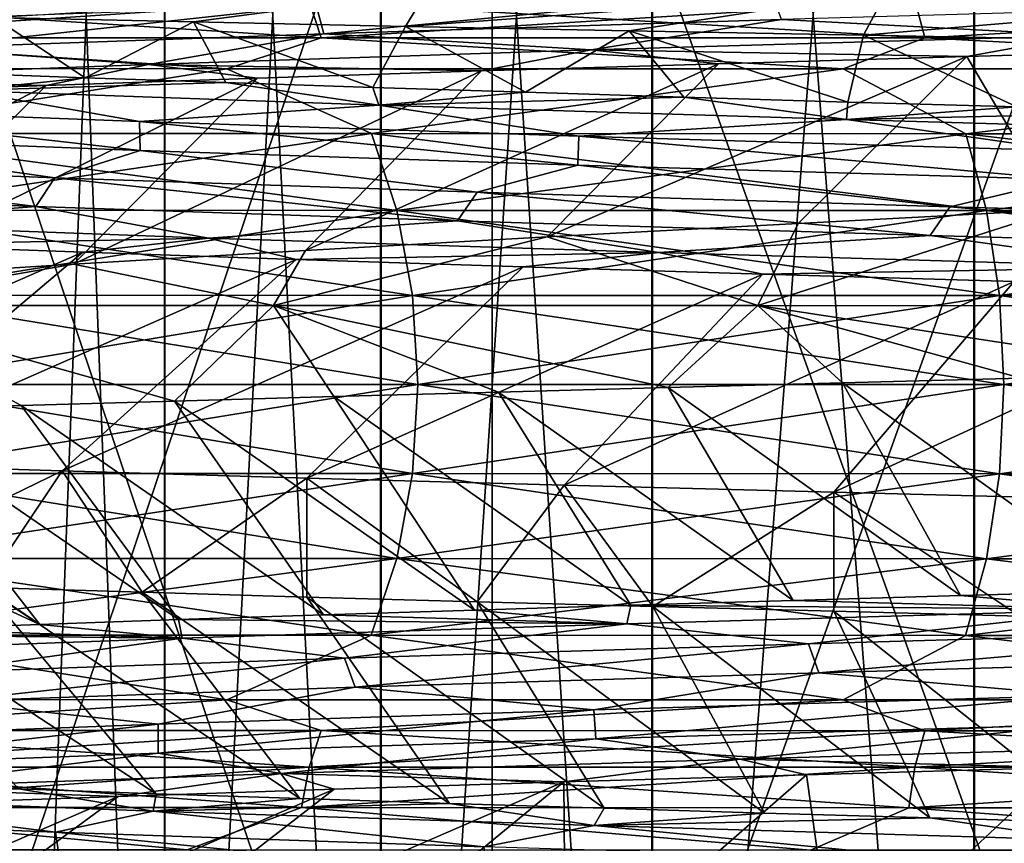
# Model space of a CAD drawing. Header units: metres. Extents: x -205 to 205, y -104 to 104.
# Tile 438 of 656: x -140.15 to -137.64, y 35.18 to 37.27. Entities that reach past the tile are written whole.
import ezdxf

# ---------------------------------------------------------------- set-up
doc = ezdxf.new("R2010")
doc.units = ezdxf.units.M
doc.layers.add('solid_01_2-CONSUMER_EHM_BOX_SW0001', color=7, linetype='CONTINUOUS')

msp = doc.modelspace()

# ---------------------------------------------------------------- linework, layer by layer
at = {"layer": 'solid_01_2-CONSUMER_EHM_BOX_SW0001'}
for points in [[(-200.010849, -74.958488), (-200.010773, 75.041512), (-0.010778, 75.04142)], [(-0.010849, -74.95858), (-200.010849, -74.958488), (-0.010778, 75.04142)], [(-140.177582, 42.547924, 22.04245), (-140.179092, 32.047924, 22.04245), (-139.779846, 32.047863, 20.865789)], [(-139.777283, 42.547863, 28.136774), (-140.178375, 32.047924, 26.96023), (-140.176865, 42.54792, 26.96023)], [(-139.777283, 42.547863, 28.136774), (-139.778793, 32.047863, 28.136774), (-140.178375, 32.047924, 26.96023)], [(-139.778336, 42.547863, 20.865789), (-140.177582, 42.547924, 22.04245), (-139.779846, 32.047863, 20.865789)], [(-139.778336, 42.547863, 20.865789), (-139.779846, 32.047863, 20.865789), (-139.230453, 32.047787, 19.751299)], [(-139.227554, 42.547787, 29.251102), (-139.778793, 32.047863, 28.136774), (-139.777283, 42.547863, 28.136774)], [(-139.227554, 42.547787, 29.251102), (-139.229065, 32.047787, 29.251102), (-139.778793, 32.047863, 28.136774)], [(-139.228943, 42.547787, 19.751299), (-139.778336, 42.547863, 20.865789), (-139.230453, 32.047787, 19.751299)], [(-139.228943, 42.547787, 19.751299), (-139.230453, 32.047787, 19.751299), (-138.540207, 32.047688, 18.71793)], [(-138.537018, 42.547688, 30.284271), (-139.229065, 32.047787, 29.251102), (-139.227554, 42.547787, 29.251102)], [(-138.537018, 42.547688, 30.284271), (-138.538528, 32.047688, 30.284271), (-139.229065, 32.047787, 29.251102)], [(-138.538696, 42.547688, 18.71793), (-139.228943, 42.547787, 19.751299), (-138.540207, 32.047688, 18.71793)], [(-138.538696, 42.547688, 18.71793), (-138.540207, 32.047688, 18.71793), (-137.720963, 32.047569, 17.783466)], [(-137.719452, 42.547569, 17.783466), (-138.538696, 42.547688, 18.71793), (-137.720963, 32.047569, 17.783466)], [(-137.717484, 42.547569, 31.218494), (-138.538528, 32.047688, 30.284271), (-138.537018, 42.547688, 30.284271)], [(-137.717484, 42.547569, 31.218494), (-137.718994, 32.047569, 31.218494), (-138.538528, 32.047688, 30.284271)], [(-137.719452, 42.547569, 17.783466), (-137.720963, 32.047569, 17.783466), (-136.786728, 32.047436, 16.96394)], [(-136.785233, 42.547436, 16.96394), (-137.719452, 42.547569, 17.783466), (-136.786728, 32.047436, 16.96394)], [(-136.78302, 42.547436, 32.03775), (-137.718994, 32.047569, 31.218494), (-137.717484, 42.547569, 31.218494)], [(-136.78302, 42.547436, 32.03775), (-136.784531, 32.047436, 32.03775), (-137.718994, 32.047569, 31.218494)], [(-112.002922, 40.641869, 63.099998), (-150.011154, -40.548634, 63.099998), (-150.011002, -39.448967, 63.099998)], [(-112.002922, 40.641869, 63.099998), (-112.003082, 39.542202, 63.099998), (-150.011154, -40.548634, 63.099998)], [(-112.002922, 40.641869, 63.099998), (-150.011002, -39.448967, 63.099998), (-149.999695, 39.547642, 63.099998)], [(-149.501312, 40.049267, 6), (-149.502487, 31.849266, 6), (-112.502487, 31.843967, 6)], [(-112.501312, 40.043968, 6), (-149.501312, 40.049267, 6), (-112.502487, 31.843967, 6)], [(-150.011154, -40.548634, 63.099998), (-112.003082, 39.542202, 63.099998), (-112.014389, -39.454407, 63.099998)], [(-140.728546, 33.348007, 39.288155), (-138.945969, 33.347755, 40.317314), (-140.727829, 38.632858, 39.288136)], [(-140.728516, 33.348007, 9.711827), (-140.727829, 38.632858, 9.711865), (-138.945267, 38.632603, 8.682702)], [(-138.945938, 33.347755, 8.682674), (-140.728516, 33.348007, 9.711827), (-138.945267, 38.632603, 8.682702)], [(-138.945969, 33.347755, 40.317314), (-138.945267, 38.632603, 40.317299), (-140.727829, 38.632858, 39.288136)], [(-138.945969, 33.347755, 40.317314), (-137.05603, 33.347485, 41.132553), (-138.945267, 38.632603, 40.317299)], [(-138.945938, 33.347755, 8.682674), (-138.945267, 38.632603, 8.682702), (-137.055267, 38.632332, 7.867441)], [(-137.056, 33.347485, 7.867439), (-138.945938, 33.347755, 8.682674), (-137.055267, 38.632332, 7.867441)], [(-137.05603, 33.347485, 41.132553), (-137.055267, 38.632332, 41.132561), (-138.945267, 38.632603, 40.317299)], [(-173.512405, -37.4473, 108.5), (-88.501671, 37.540531, 108.5), (-173.501678, 37.5527, 108.5)], [(-173.512405, -37.4473, 108.5), (-88.512413, -37.459469, 108.5), (-88.501671, 37.540531, 108.5)], [(-140.213379, 37.280308, 16.098385), (-139.111526, 37.347771, 15.119634), (-139.705444, 37.268929, 15.557446)], [(-139.705444, 37.268929, 15.557446), (-139.111526, 37.347771, 15.119634), (-139.166031, 37.257565, 15.047492)], [(-139.373962, 37.238617, 33.190315), (-138.235977, 37.347645, 34.127804), (-139.393539, 37.311295, 33.136868)], [(-139.373962, 37.238617, 33.190315), (-138.209808, 37.275024, 34.178902), (-138.235977, 37.347645, 34.127804)], [(-139.166031, 37.257565, 15.047492), (-139.111526, 37.347771, 15.119634), (-137.942062, 37.347603, 14.225348)], [(-139.166031, 37.257565, 15.047492), (-137.942062, 37.347603, 14.225348), (-138.597153, 37.246239, 14.570435)], [(-138.597153, 37.246239, 14.570435), (-137.942062, 37.347603, 14.225348), (-138.000702, 37.234932, 14.12783)], [(-138.000702, 37.234932, 14.12783), (-137.942062, 37.347603, 14.225348), (-136.675812, 37.34742, 13.474344)], [(-138.000702, 37.234932, 14.12783), (-136.675812, 37.34742, 13.474344), (-137.378616, 37.223621, 13.72114)], [(-139.380295, 37.22863, 11.760997), (-139.411133, 37.321587, 11.714089), (-140.838623, 37.321789, 12.776818)], [(-140.802551, 37.228836, 12.819826), (-139.380295, 37.22863, 11.760997), (-140.838623, 37.321789, 12.776818)], [(-140.802551, 37.228836, 36.180172), (-140.838623, 37.321789, 36.223183), (-139.411133, 37.321587, 37.285912)], [(-139.380295, 37.22863, 37.239002), (-140.802551, 37.228836, 36.180172), (-139.411133, 37.321587, 37.285912)], [(-137.844727, 37.228413, 10.87444), (-137.869919, 37.321365, 10.824269), (-139.411133, 37.321587, 11.714089)], [(-139.380295, 37.22863, 11.760997), (-137.844727, 37.228413, 10.87444), (-139.411133, 37.321587, 11.714089)], [(-139.380295, 37.22863, 37.239002), (-139.411133, 37.321587, 37.285912), (-137.869919, 37.321365, 38.175732)], [(-137.844727, 37.228413, 38.125561), (-139.380295, 37.22863, 37.239002), (-137.869919, 37.321365, 38.175732)], [(-136.216629, 37.22818, 10.172146), (-136.235825, 37.321129, 10.119389), (-137.869919, 37.321365, 10.824269)], [(-137.844727, 37.228413, 10.87444), (-136.216629, 37.22818, 10.172146), (-137.869919, 37.321365, 10.824269)], [(-137.844727, 37.228413, 38.125561), (-137.869919, 37.321365, 38.175732), (-136.235825, 37.321129, 38.880611)], [(-136.216629, 37.22818, 38.827854), (-137.844727, 37.228413, 38.125561), (-136.235825, 37.321129, 38.880611)], [(-140.40448, 37.202194, 32.062664), (-139.393539, 37.311295, 33.136868), (-140.416885, 37.274879, 32.007584)], [(-140.40448, 37.202194, 32.062664), (-139.373962, 37.238617, 33.190315), (-139.393539, 37.311295, 33.136868)], [(-137.442108, 37.234287, 34.759319), (-136.929153, 37.311413, 35.011021), (-138.209808, 37.275024, 34.178902)], [(-140.213379, 37.280308, 16.098385), (-139.980927, 37.127174, 16.279142), (-140.323029, 37.139534, 16.669058)], [(-140.213379, 37.280308, 16.098385), (-139.705444, 37.268929, 15.557446), (-139.980927, 37.127174, 16.279142)], [(-138.693497, 37.197674, 33.858143), (-138.209808, 37.275024, 34.178902), (-139.373962, 37.238617, 33.190315)], [(-138.693497, 37.197674, 33.858143), (-137.442108, 37.234287, 34.759319), (-138.209808, 37.275024, 34.178902)], [(-139.705444, 37.268929, 15.557446), (-139.622772, 37.114811, 15.904192), (-139.980927, 37.127174, 16.279142)], [(-139.705444, 37.268929, 15.557446), (-139.249176, 37.102444, 15.544856), (-139.622772, 37.114811, 15.904192)], [(-139.705444, 37.268929, 15.557446), (-139.166031, 37.257565, 15.047492), (-139.249176, 37.102444, 15.544856)], [(-139.166031, 37.257565, 15.047492), (-138.860657, 37.090073, 15.201715), (-139.249176, 37.102444, 15.544856)], [(-139.166031, 37.257565, 15.047492), (-138.597153, 37.246239, 14.570435), (-138.860657, 37.090073, 15.201715)], [(-138.597153, 37.246239, 14.570435), (-138.457733, 37.077702, 14.875375), (-138.860657, 37.090073, 15.201715)], [(-138.597153, 37.246239, 14.570435), (-138.040909, 37.065323, 14.566452), (-138.457733, 37.077702, 14.875375)], [(-138.597153, 37.246239, 14.570435), (-138.000702, 37.234932, 14.12783), (-138.040909, 37.065323, 14.566452)], [(-140.802551, 37.228836, 36.180172), (-139.620743, 37.150101, 36.98679), (-141.063004, 37.150307, 35.856838)], [(-140.802551, 37.228836, 12.819826), (-141.063004, 37.150307, 13.14316), (-139.620743, 37.150101, 12.013211)], [(-139.380295, 37.22863, 37.239002), (-139.620743, 37.150101, 36.98679), (-140.802551, 37.228836, 36.180172)], [(-140.802551, 37.228836, 12.819826), (-139.620743, 37.150101, 12.013211), (-139.380295, 37.22863, 11.760997)], [(-139.81955, 37.161045, 32.804157), (-139.373962, 37.238617, 33.190315), (-140.40448, 37.202194, 32.062664)], [(-139.81955, 37.161045, 32.804157), (-138.693497, 37.197674, 33.858143), (-139.373962, 37.238617, 33.190315)], [(-139.380295, 37.22863, 37.239002), (-138.05278, 37.149876, 37.934654), (-139.620743, 37.150101, 36.98679)], [(-139.380295, 37.22863, 11.760997), (-139.620743, 37.150101, 12.013211), (-138.05278, 37.149876, 11.065347)], [(-137.844727, 37.228413, 38.125561), (-138.05278, 37.149876, 37.934654), (-139.380295, 37.22863, 37.239002)], [(-139.380295, 37.22863, 11.760997), (-138.05278, 37.149876, 11.065347), (-137.844727, 37.228413, 10.87444)], [(-137.738007, 37.181198, 34.641495), (-137.442108, 37.234287, 34.759319), (-138.693497, 37.197674, 33.858143)], [(-137.844727, 37.228413, 38.125561), (-136.382004, 37.149635, 38.686611), (-138.05278, 37.149876, 37.934654)], [(-137.844727, 37.228413, 10.87444), (-138.05278, 37.149876, 11.065347), (-136.382004, 37.149635, 10.313391)], [(-138.000702, 37.234932, 14.12783), (-137.610764, 37.05294, 14.275458), (-138.040909, 37.065323, 14.566452)], [(-138.000702, 37.234932, 14.12783), (-137.378616, 37.223621, 13.72114), (-137.610764, 37.05294, 14.275458)], [(-136.216629, 37.22818, 38.827854), (-136.382004, 37.149635, 38.686611), (-137.844727, 37.228413, 38.125561)], [(-137.844727, 37.228413, 10.87444), (-136.382004, 37.149635, 10.313391), (-136.216629, 37.22818, 10.172146)], [(-137.738007, 37.181198, 34.641495), (-137.077362, 37.199589, 35.049725), (-137.442108, 37.234287, 34.759319)], [(-140.803604, 37.124393, 31.616238), (-139.81955, 37.161045, 32.804157), (-140.40448, 37.202194, 32.062664)], [(-138.972473, 37.144375, 33.70322), (-138.693497, 37.197674, 33.858143), (-139.81955, 37.161045, 32.804157)], [(-138.972473, 37.144375, 33.70322), (-138.370316, 37.162785, 34.192348), (-138.693497, 37.197674, 33.858143)], [(-138.370316, 37.162785, 34.192348), (-137.738007, 37.181198, 34.641495), (-138.693497, 37.197674, 33.858143)], [(-137.508026, 36.791012, 35.704514), (-137.077362, 37.199589, 35.049725), (-137.738007, 37.181198, 34.641495)], [(-138.805618, 36.722275, 34.928959), (-137.738007, 37.181198, 34.641495), (-138.370316, 37.162785, 34.192348)], [(-138.805618, 36.722275, 34.928959), (-138.167542, 36.756603, 35.336025), (-137.738007, 37.181198, 34.641495)], [(-138.167542, 36.756603, 35.336025), (-137.508026, 36.791012, 35.704514), (-137.738007, 37.181198, 34.641495)], [(-139.620743, 37.150101, 12.013211), (-141.063004, 37.150307, 13.14316), (-140.653519, 36.985256, 12.997464)], [(-141.063004, 37.150307, 35.856838), (-139.620743, 37.150101, 36.98679), (-140.653519, 36.985256, 36.002537)], [(-140.080032, 37.1077, 32.611115), (-139.81955, 37.161045, 32.804157), (-140.803604, 37.124393, 31.616238)], [(-139.620743, 37.150101, 12.013211), (-140.653519, 36.985256, 12.997464), (-139.252899, 36.985058, 11.954738)], [(-139.620743, 37.150101, 36.98679), (-139.252899, 36.985058, 37.045261), (-140.653519, 36.985256, 36.002537)], [(-140.080032, 37.1077, 32.611115), (-139.542999, 37.126003, 33.175571), (-139.81955, 37.161045, 32.804157)], [(-140.010406, 36.653, 34.003792), (-138.972473, 37.144375, 33.70322), (-139.542999, 37.126003, 33.175571)], [(-140.010406, 36.653, 34.003792), (-139.420609, 36.687756, 34.484455), (-138.972473, 37.144375, 33.70322)], [(-139.542999, 37.126003, 33.175571), (-138.972473, 37.144375, 33.70322), (-139.81955, 37.161045, 32.804157)], [(-138.05278, 37.149876, 11.065347), (-139.620743, 37.150101, 12.013211), (-139.252899, 36.985058, 11.954738)], [(-139.620743, 37.150101, 36.98679), (-138.05278, 37.149876, 37.934654), (-139.252899, 36.985058, 37.045261)], [(-139.420609, 36.687756, 34.484455), (-138.370316, 37.162785, 34.192348), (-138.972473, 37.144375, 33.70322)], [(-139.420609, 36.687756, 34.484455), (-138.805618, 36.722275, 34.928959), (-138.370316, 37.162785, 34.192348)], [(-138.05278, 37.149876, 11.065347), (-139.252899, 36.985058, 11.954738), (-137.740692, 36.98484, 11.081665)], [(-138.05278, 37.149876, 37.934654), (-137.740692, 36.98484, 37.918335), (-139.252899, 36.985058, 37.045261)], [(-136.382004, 37.149635, 10.313391), (-138.05278, 37.149876, 11.065347), (-137.740692, 36.98484, 11.081665)], [(-138.05278, 37.149876, 37.934654), (-136.382004, 37.149635, 38.686611), (-137.740692, 36.98484, 37.918335)], [(-136.382004, 37.149635, 10.313391), (-137.740692, 36.98484, 11.081665), (-136.13736, 36.984612, 10.390051)], [(-136.382004, 37.149635, 38.686611), (-136.13736, 36.984612, 38.609947), (-137.740692, 36.98484, 37.918335)], [(-140.580719, 37.089428, 32.012833), (-140.080032, 37.1077, 32.611115), (-140.803604, 37.124393, 31.616238)], [(-140.572601, 36.618145, 33.488491), (-139.542999, 37.126003, 33.175571), (-140.080032, 37.1077, 32.611115)], [(-140.572601, 36.618145, 33.488491), (-140.010406, 36.653, 34.003792), (-139.542999, 37.126003, 33.175571)], [(-140.323029, 37.139534, 16.669058), (-139.980927, 37.127174, 16.279142), (-140.291733, 37.094257, 16.728096)], [(-139.980927, 37.127174, 16.279142), (-139.622772, 37.114811, 15.904192), (-140.291733, 37.094257, 16.728096)], [(-141.105179, 36.583191, 32.940155), (-140.080032, 37.1077, 32.611115), (-140.580719, 37.089428, 32.012833)], [(-141.105179, 36.583191, 32.940155), (-140.572601, 36.618145, 33.488491), (-140.080032, 37.1077, 32.611115)], [(-139.842499, 37.015537, 16.287022), (-140.816193, 37.052547, 17.480146), (-140.291733, 37.094257, 16.728096)], [(-139.622772, 37.114811, 15.904192), (-139.234406, 37.057472, 15.614347), (-140.291733, 37.094257, 16.728096)], [(-139.842499, 37.015537, 16.287022), (-140.291733, 37.094257, 16.728096), (-139.234406, 37.057472, 15.614347)], [(-139.622772, 37.114811, 15.904192), (-139.249176, 37.102444, 15.544856), (-139.234406, 37.057472, 15.614347)], [(-139.249176, 37.102444, 15.544856), (-138.860657, 37.090073, 15.201715), (-139.234406, 37.057472, 15.614347)], [(-138.860657, 37.090073, 15.201715), (-138.457733, 37.077702, 14.875375), (-139.234406, 37.057472, 15.614347)], [(-138.457733, 37.077702, 14.875375), (-138.044144, 37.020668, 14.644415), (-139.234406, 37.057472, 15.614347)], [(-138.457733, 37.077702, 14.875375), (-138.040909, 37.065323, 14.566452), (-138.044144, 37.020668, 14.644415)], [(-139.841049, 36.942192, 16.321732), (-140.816193, 37.052547, 17.480146), (-139.842499, 37.015537, 16.287022)], [(-139.841049, 36.942192, 16.321732), (-140.810516, 36.97921, 17.514595), (-140.816193, 37.052547, 17.480146)], [(-138.725388, 36.978504, 15.227486), (-139.842499, 37.015537, 16.287022), (-139.234406, 37.057472, 15.614347)], [(-138.725388, 36.978504, 15.227486), (-139.234406, 37.057472, 15.614347), (-138.044144, 37.020668, 14.644415)], [(-138.040909, 37.065323, 14.566452), (-137.610764, 37.05294, 14.275458), (-138.044144, 37.020668, 14.644415)], [(-137.610764, 37.05294, 14.275458), (-137.167969, 37.040554, 14.002773), (-138.044144, 37.020668, 14.644415)], [(-137.481415, 36.941456, 14.320282), (-138.725388, 36.978504, 15.227486), (-138.044144, 37.020668, 14.644415)], [(-137.167969, 37.040554, 14.002773), (-136.740021, 36.983849, 13.833364), (-138.044144, 37.020668, 14.644415)], [(-137.481415, 36.941456, 14.320282), (-138.044144, 37.020668, 14.644415), (-136.740021, 36.983849, 13.833364)], [(-138.72818, 36.905155, 15.261912), (-139.842499, 37.015537, 16.287022), (-138.725388, 36.978504, 15.227486)], [(-138.72818, 36.905155, 15.261912), (-139.841049, 36.942192, 16.321732), (-139.842499, 37.015537, 16.287022)], [(-140.057999, 36.872658, 16.562853), (-140.987885, 36.909351, 17.770269), (-140.810516, 36.97921, 17.514595)], [(-140.057999, 36.872658, 16.562853), (-140.810516, 36.97921, 17.514595), (-139.841049, 36.942192, 16.321732)], [(-139.188141, 36.789852, 12.053243), (-139.252899, 36.985058, 11.954738), (-140.653519, 36.985256, 12.997464)], [(-140.577774, 36.790054, 13.087781), (-139.188141, 36.789852, 12.053243), (-140.653519, 36.985256, 12.997464)], [(-140.577774, 36.790054, 35.91222), (-140.653519, 36.985256, 36.002537), (-139.252899, 36.985058, 37.045261)], [(-139.188141, 36.789852, 36.946758), (-140.577774, 36.790054, 35.91222), (-139.252899, 36.985058, 37.045261)], [(-137.687805, 36.789639, 11.187024), (-137.740692, 36.98484, 11.081665), (-139.252899, 36.985058, 11.954738)], [(-139.188141, 36.789852, 12.053243), (-137.687805, 36.789639, 11.187024), (-139.252899, 36.985058, 11.954738)], [(-139.188141, 36.789852, 36.946758), (-139.252899, 36.985058, 37.045261), (-137.740692, 36.98484, 37.918335)], [(-137.687805, 36.789639, 37.812977), (-139.188141, 36.789852, 36.946758), (-137.740692, 36.98484, 37.918335)], [(-137.488342, 36.868103, 14.353916), (-138.72818, 36.905155, 15.261912), (-138.725388, 36.978504, 15.227486)], [(-137.488342, 36.868103, 14.353916), (-138.725388, 36.978504, 15.227486), (-137.481415, 36.941456, 14.320282)], [(-136.097061, 36.78941, 10.500841), (-136.13736, 36.984612, 10.390051), (-137.740692, 36.98484, 11.081665)], [(-137.687805, 36.789639, 11.187024), (-136.097061, 36.78941, 10.500841), (-137.740692, 36.98484, 11.081665)], [(-137.687805, 36.789639, 37.812977), (-137.740692, 36.98484, 37.918335), (-136.13736, 36.984612, 38.609947)], [(-136.097061, 36.78941, 38.499157), (-137.687805, 36.789639, 37.812977), (-136.13736, 36.984612, 38.609947)], [(-138.983963, 36.835941, 15.482039), (-140.057999, 36.872658, 16.562853), (-139.841049, 36.942192, 16.321732)], [(-138.983963, 36.835941, 15.482039), (-139.841049, 36.942192, 16.321732), (-138.72818, 36.905155, 15.261912)], [(-140.106445, 36.79985, 16.58074), (-141.034012, 36.836559, 17.794514), (-140.987885, 36.909351, 17.770269)], [(-140.106445, 36.79985, 16.58074), (-140.987885, 36.909351, 17.770269), (-140.057999, 36.872658, 16.562853)], [(-137.781219, 36.79921, 14.546833), (-138.983963, 36.835941, 15.482039), (-138.72818, 36.905155, 15.261912)], [(-137.781219, 36.79921, 14.546833), (-138.72818, 36.905155, 15.261912), (-137.488342, 36.868103, 14.353916)], [(-139.033905, 36.763126, 15.493325), (-140.106445, 36.79985, 16.58074), (-140.057999, 36.872658, 16.562853)], [(-139.033905, 36.763126, 15.493325), (-140.057999, 36.872658, 16.562853), (-138.983963, 36.835941, 15.482039)], [(-136.469574, 36.762459, 13.771023), (-137.781219, 36.79921, 14.546833), (-137.488342, 36.868103, 14.353916)], [(-140.672272, 36.756462, 17.206772), (-141.034012, 36.836559, 17.794514), (-140.106445, 36.79985, 16.58074)], [(-137.831833, 36.726379, 14.551402), (-139.033905, 36.763126, 15.493325), (-138.983963, 36.835941, 15.482039)], [(-137.831833, 36.726379, 14.551402), (-138.983963, 36.835941, 15.482039), (-137.781219, 36.79921, 14.546833)], [(-139.667496, 36.719524, 16.036425), (-140.672272, 36.756462, 17.206772), (-140.106445, 36.79985, 16.58074)], [(-139.667496, 36.719524, 16.036425), (-140.106445, 36.79985, 16.58074), (-139.033905, 36.763126, 15.493325)], [(-136.519913, 36.689617, 13.768974), (-137.831833, 36.726379, 14.551402), (-137.781219, 36.79921, 14.546833)], [(-136.519913, 36.689617, 13.768974), (-137.781219, 36.79921, 14.546833), (-136.469574, 36.762459, 13.771023)], [(-139.148071, 36.573803, 12.114215), (-139.188141, 36.789852, 12.053243), (-140.577774, 36.790054, 13.087781)], [(-140.530884, 36.574001, 13.143686), (-139.148071, 36.573803, 12.114215), (-140.577774, 36.790054, 13.087781)], [(-140.530884, 36.574001, 35.856316), (-140.577774, 36.790054, 35.91222), (-139.188141, 36.789852, 36.946758)], [(-139.148071, 36.573803, 36.885784), (-140.530884, 36.574001, 35.856316), (-139.188141, 36.789852, 36.946758)], [(-137.65509, 36.573589, 11.25224), (-137.687805, 36.789639, 11.187024), (-139.188141, 36.789852, 12.053243)], [(-139.148071, 36.573803, 12.114215), (-137.65509, 36.573589, 11.25224), (-139.188141, 36.789852, 12.053243)], [(-139.148071, 36.573803, 36.885784), (-139.188141, 36.789852, 36.946758), (-137.687805, 36.789639, 37.812977)], [(-137.65509, 36.573589, 37.747761), (-139.148071, 36.573803, 36.885784), (-137.687805, 36.789639, 37.812977)], [(-138.269623, 36.547668, 35.519047), (-137.508026, 36.791012, 35.704514), (-138.167542, 36.756603, 35.336025)], [(-136.937561, 36.547462, 36.290146), (-137.508026, 36.791012, 35.704514), (-138.269623, 36.547668, 35.519047)], [(-136.072128, 36.573364, 10.569419), (-136.097061, 36.78941, 10.500841), (-137.687805, 36.789639, 11.187024)], [(-137.65509, 36.573589, 11.25224), (-136.072128, 36.573364, 10.569419), (-137.687805, 36.789639, 11.187024)], [(-137.65509, 36.573589, 37.747761), (-137.687805, 36.789639, 37.812977), (-136.097061, 36.78941, 38.499157)], [(-136.072128, 36.573364, 38.43058), (-137.65509, 36.573589, 37.747761), (-136.097061, 36.78941, 38.499157)], [(-140.492813, 36.701874, 16.8762), (-140.672272, 36.756462, 17.206772), (-139.667496, 36.719524, 16.036425)], [(-138.522385, 36.682571, 15.003532), (-139.667496, 36.719524, 16.036425), (-139.033905, 36.763126, 15.493325)], [(-138.522385, 36.682571, 15.003532), (-139.033905, 36.763126, 15.493325), (-137.831833, 36.726379, 14.551402)], [(-138.269623, 36.547668, 35.519047), (-138.167542, 36.756603, 35.336025), (-138.805618, 36.722275, 34.928959)], [(-139.987305, 36.683319, 16.285767), (-140.492813, 36.701874, 16.8762), (-139.667496, 36.719524, 16.036425)], [(-139.44458, 36.664753, 15.728007), (-139.987305, 36.683319, 16.285767), (-139.667496, 36.719524, 16.036425)], [(-139.44458, 36.664753, 15.728007), (-139.667496, 36.719524, 16.036425), (-138.522385, 36.682571, 15.003532)], [(-139.502258, 36.547832, 34.59866), (-138.805618, 36.722275, 34.928959), (-139.420609, 36.687756, 34.484455)], [(-138.269623, 36.547668, 35.519047), (-138.805618, 36.722275, 34.928959), (-139.502258, 36.547832, 34.59866)], [(-137.254242, 36.645596, 14.125814), (-138.522385, 36.682571, 15.003532), (-137.831833, 36.726379, 14.551402)], [(-137.254242, 36.645596, 14.125814), (-137.831833, 36.726379, 14.551402), (-136.519913, 36.689617, 13.768974)], [(-141.173752, 36.16357, 16.087328), (-140.492813, 36.701874, 16.8762), (-139.987305, 36.683319, 16.285767)], [(-140.625427, 36.145348, 15.465208), (-141.173752, 36.16357, 16.087328), (-139.987305, 36.683319, 16.285767)], [(-140.625427, 36.145348, 15.465208), (-139.987305, 36.683319, 16.285767), (-139.44458, 36.664753, 15.728007)], [(-139.502258, 36.547832, 34.59866), (-139.420609, 36.687756, 34.484455), (-140.010406, 36.653, 34.003792)], [(-138.866959, 36.646187, 15.206011), (-139.44458, 36.664753, 15.728007), (-138.522385, 36.682571, 15.003532)], [(-138.256912, 36.627636, 14.722662), (-138.866959, 36.646187, 15.206011), (-138.522385, 36.682571, 15.003532)], [(-138.256912, 36.627636, 14.722662), (-138.522385, 36.682571, 15.003532), (-137.254242, 36.645596, 14.125814)], [(-140.039169, 36.127331, 14.87879), (-140.625427, 36.145348, 15.465208), (-139.44458, 36.664753, 15.728007)], [(-140.618011, 36.547916, 33.542629), (-140.010406, 36.653, 34.003792), (-140.572601, 36.618145, 33.488491)], [(-139.502258, 36.547832, 34.59866), (-140.010406, 36.653, 34.003792), (-140.618011, 36.547916, 33.542629)], [(-140.039169, 36.127331, 14.87879), (-139.44458, 36.664753, 15.728007), (-138.866959, 36.646187, 15.206011)], [(-139.417267, 36.109371, 14.330359), (-140.039169, 36.127331, 14.87879), (-138.866959, 36.646187, 15.206011)], [(-139.417267, 36.109371, 14.330359), (-138.866959, 36.646187, 15.206011), (-138.256912, 36.627636, 14.722662)], [(-137.617615, 36.609123, 14.279996), (-138.256912, 36.627636, 14.722662), (-137.254242, 36.645596, 14.125814)], [(-138.762161, 36.091324, 13.822053), (-139.417267, 36.109371, 14.330359), (-138.256912, 36.627636, 14.722662)], [(-138.762161, 36.091324, 13.822053), (-138.256912, 36.627636, 14.722662), (-137.617615, 36.609123, 14.279996)], [(-138.076401, 36.073044, 13.35587), (-138.762161, 36.091324, 13.822053), (-137.617615, 36.609123, 14.279996)], [(-138.076401, 36.073044, 13.35587), (-137.617615, 36.609123, 14.279996), (-136.952072, 36.590683, 13.879415)], [(-139.134583, 36.347095, 12.13478), (-139.148071, 36.573803, 12.114215), (-140.530884, 36.574001, 13.143686)], [(-140.515106, 36.347294, 13.162542), (-139.134583, 36.347095, 12.13478), (-140.530884, 36.574001, 13.143686)], [(-140.515106, 36.347294, 35.83746), (-140.530884, 36.574001, 35.856316), (-139.148071, 36.573803, 36.885784)], [(-139.134583, 36.347095, 36.865219), (-140.515106, 36.347294, 35.83746), (-139.148071, 36.573803, 36.885784)], [(-137.644073, 36.346882, 11.274237), (-137.65509, 36.573589, 11.25224), (-139.148071, 36.573803, 12.114215)], [(-139.134583, 36.347095, 12.13478), (-137.644073, 36.346882, 11.274237), (-139.148071, 36.573803, 12.114215)], [(-139.134583, 36.347095, 36.865219), (-139.148071, 36.573803, 36.885784), (-137.65509, 36.573589, 37.747761)], [(-137.644073, 36.346882, 37.725761), (-139.134583, 36.347095, 36.865219), (-137.65509, 36.573589, 37.747761)], [(-137.362732, 36.054558, 12.933663), (-138.076401, 36.073044, 13.35587), (-136.952072, 36.590683, 13.879415)], [(-136.063736, 36.346657, 10.592549), (-136.072128, 36.573364, 10.569419), (-137.65509, 36.573589, 11.25224)], [(-137.644073, 36.346882, 11.274237), (-136.063736, 36.346657, 10.592549), (-137.65509, 36.573589, 11.25224)], [(-137.644073, 36.346882, 37.725761), (-137.65509, 36.573589, 37.747761), (-136.072128, 36.573364, 38.43058)], [(-136.063736, 36.346657, 38.407452), (-137.644073, 36.346882, 37.725761), (-136.072128, 36.573364, 38.43058)], [(-140.618011, 36.547916, 33.542629), (-140.144135, 36.293404, 34.021507), (-139.753357, 36.304882, 34.381882)], [(-139.502258, 36.547832, 34.59866), (-140.618011, 36.547916, 33.542629), (-139.753357, 36.304882, 34.381882)], [(-140.618011, 36.547916, 33.542629), (-140.520081, 36.281944, 33.645695), (-140.144135, 36.293404, 34.021507)], [(-139.502258, 36.547832, 34.59866), (-139.753357, 36.304882, 34.381882), (-139.348358, 36.316402, 34.726246)], [(-139.502258, 36.547832, 34.59866), (-138.92981, 36.327991, 35.054043), (-138.498367, 36.339649, 35.364738)], [(-138.269623, 36.547668, 35.519047), (-139.502258, 36.547832, 34.59866), (-138.498367, 36.339649, 35.364738)], [(-139.502258, 36.547832, 34.59866), (-139.348358, 36.316402, 34.726246), (-138.92981, 36.327991, 35.054043)], [(-138.269623, 36.547668, 35.519047), (-138.498367, 36.339649, 35.364738), (-138.054764, 36.351337, 35.657814)], [(-138.269623, 36.547668, 35.519047), (-137.599701, 36.363026, 35.932789), (-137.133957, 36.374683, 36.189217)], [(-136.937561, 36.547462, 36.290146), (-138.269623, 36.547668, 35.519047), (-137.133957, 36.374683, 36.189217)], [(-138.269623, 36.547668, 35.519047), (-138.054764, 36.351337, 35.657814), (-137.599701, 36.363026, 35.932789)], [(-140.531143, 36.120625, 13.143459), (-139.1483, 36.120426, 12.113968), (-140.515106, 36.347294, 13.162542)], [(-140.531143, 36.120625, 35.856541), (-140.515106, 36.347294, 35.83746), (-139.134583, 36.347095, 36.865219)], [(-139.1483, 36.120426, 36.886032), (-140.531143, 36.120625, 35.856541), (-139.134583, 36.347095, 36.865219)], [(-139.1483, 36.120426, 12.113968), (-139.134583, 36.347095, 12.13478), (-140.515106, 36.347294, 13.162542)], [(-139.1483, 36.120426, 12.113968), (-137.655289, 36.120213, 11.251976), (-139.134583, 36.347095, 12.13478)], [(-139.1483, 36.120426, 36.886032), (-139.134583, 36.347095, 36.865219), (-137.644073, 36.346882, 37.725761)], [(-137.655289, 36.120213, 37.748024), (-139.1483, 36.120426, 36.886032), (-137.644073, 36.346882, 37.725761)], [(-137.655289, 36.120213, 11.251976), (-137.644073, 36.346882, 11.274237), (-139.134583, 36.347095, 12.13478)], [(-138.498367, 36.339649, 35.364738), (-137.75441, 35.810383, 34.630367), (-138.054764, 36.351337, 35.657814)], [(-138.054764, 36.351337, 35.657814), (-137.31575, 35.822651, 34.9091), (-137.599701, 36.363026, 35.932789)], [(-138.054764, 36.351337, 35.657814), (-137.75441, 35.810383, 34.630367), (-137.31575, 35.822651, 34.9091)], [(-137.655289, 36.120213, 11.251976), (-136.072296, 36.119984, 10.569141), (-137.644073, 36.346882, 11.274237)], [(-137.655289, 36.120213, 37.748024), (-137.644073, 36.346882, 37.725761), (-136.063736, 36.346657, 38.407452)], [(-136.072296, 36.119984, 38.430859), (-137.655289, 36.120213, 37.748024), (-136.063736, 36.346657, 38.407452)], [(-136.072296, 36.119984, 10.569141), (-136.063736, 36.346657, 10.592549), (-137.644073, 36.346882, 11.274237)], [(-139.348358, 36.316402, 34.726246), (-138.592651, 35.785904, 34.018826), (-138.92981, 36.327991, 35.054043)], [(-138.92981, 36.327991, 35.054043), (-138.180267, 35.798138, 34.333488), (-138.498367, 36.339649, 35.364738)], [(-138.92981, 36.327991, 35.054043), (-138.592651, 35.785904, 34.018826), (-138.180267, 35.798138, 34.333488)], [(-138.498367, 36.339649, 35.364738), (-138.180267, 35.798138, 34.333488), (-137.75441, 35.810383, 34.630367)], [(-140.520081, 36.281944, 33.645695), (-139.743362, 35.74921, 32.973427), (-140.144135, 36.293404, 34.021507)], [(-140.144135, 36.293404, 34.021507), (-139.374695, 35.761448, 33.338196), (-139.753357, 36.304882, 34.381882)], [(-140.144135, 36.293404, 34.021507), (-139.743362, 35.74921, 32.973427), (-139.374695, 35.761448, 33.338196)], [(-139.753357, 36.304882, 34.381882), (-138.990952, 35.773674, 33.686859), (-139.348358, 36.316402, 34.726246)], [(-139.753357, 36.304882, 34.381882), (-139.374695, 35.761448, 33.338196), (-138.990952, 35.773674, 33.686859)], [(-139.348358, 36.316402, 34.726246), (-138.990952, 35.773674, 33.686859), (-138.592651, 35.785904, 34.018826)], [(-141.225113, 36.258949, 32.85017), (-140.096436, 35.736958, 32.593143), (-140.8806, 36.270466, 33.255043)], [(-140.8806, 36.270466, 33.255043), (-140.096436, 35.736958, 32.593143), (-140.520081, 36.281944, 33.645695)], [(-140.520081, 36.281944, 33.645695), (-140.096436, 35.736958, 32.593143), (-139.743362, 35.74921, 32.973427)], [(-141.225113, 36.258949, 32.85017), (-140.433258, 35.724693, 32.198044), (-140.096436, 35.736958, 32.593143)], [(-140.625519, 35.843021, 15.465251), (-140.625427, 36.145348, 15.465208), (-140.039169, 36.127331, 14.87879)], [(-140.238754, 35.830921, 15.070194), (-140.625519, 35.843021, 15.465251), (-140.039169, 36.127331, 14.87879)], [(-140.578262, 35.904682, 13.087339), (-139.188583, 35.90448, 12.05276), (-140.531143, 36.120625, 13.143459)], [(-140.578262, 35.904682, 35.912663), (-140.531143, 36.120625, 35.856541), (-139.1483, 36.120426, 36.886032)], [(-139.188583, 35.90448, 36.947239), (-140.578262, 35.904682, 35.912663), (-139.1483, 36.120426, 36.886032)], [(-139.188583, 35.90448, 12.05276), (-139.1483, 36.120426, 12.113968), (-140.531143, 36.120625, 13.143459)], [(-139.8358, 35.818844, 14.69169), (-140.238754, 35.830921, 15.070194), (-140.039169, 36.127331, 14.87879)], [(-139.8358, 35.818844, 14.69169), (-140.039169, 36.127331, 14.87879), (-139.417267, 36.109371, 14.330359)], [(-139.188583, 35.90448, 12.05276), (-137.688187, 35.904266, 11.186508), (-139.1483, 36.120426, 12.113968)], [(-139.188583, 35.90448, 36.947239), (-139.1483, 36.120426, 36.886032), (-137.655289, 36.120213, 37.748024)], [(-137.688187, 35.904266, 37.813492), (-139.188583, 35.90448, 36.947239), (-137.655289, 36.120213, 37.748024)], [(-137.688187, 35.904266, 11.186508), (-137.655289, 36.120213, 11.251976), (-139.1483, 36.120426, 12.113968)], [(-137.688187, 35.904266, 11.186508), (-136.097382, 35.904037, 10.500299), (-137.655289, 36.120213, 11.251976)], [(-137.688187, 35.904266, 37.813492), (-137.655289, 36.120213, 37.748024), (-136.072296, 36.119984, 38.430859)], [(-136.097382, 35.904037, 38.499702), (-137.688187, 35.904266, 37.813492), (-136.072296, 36.119984, 38.430859)], [(-136.097382, 35.904037, 10.500299), (-136.072296, 36.119984, 10.569141), (-137.655289, 36.120213, 11.251976)], [(-139.417358, 35.806778, 14.330398), (-139.8358, 35.818844, 14.69169), (-139.417267, 36.109371, 14.330359)], [(-138.984161, 35.794697, 13.986941), (-139.417358, 35.806778, 14.330398), (-139.417267, 36.109371, 14.330359)], [(-138.984161, 35.794697, 13.986941), (-139.417267, 36.109371, 14.330359), (-138.762161, 36.091324, 13.822053)], [(-138.536942, 35.782585, 13.66192), (-138.984161, 35.794697, 13.986941), (-138.762161, 36.091324, 13.822053)], [(-138.536942, 35.782585, 13.66192), (-138.762161, 36.091324, 13.822053), (-138.076401, 36.073044, 13.35587)], [(-138.076508, 35.770443, 13.355905), (-138.536942, 35.782585, 13.66192), (-138.076401, 36.073044, 13.35587)], [(-137.603653, 35.758278, 13.069439), (-138.076508, 35.770443, 13.355905), (-138.076401, 36.073044, 13.35587)], [(-137.603653, 35.758278, 13.069439), (-138.076401, 36.073044, 13.35587), (-137.362732, 36.054558, 12.933663)], [(-140.654236, 35.709652, 12.996827), (-139.25354, 35.70945, 11.954042), (-140.578262, 35.904682, 13.087339)], [(-140.654236, 35.709652, 36.003174), (-140.578262, 35.904682, 35.912663), (-139.188583, 35.90448, 36.947239)], [(-139.25354, 35.70945, 37.045956), (-140.654236, 35.709652, 36.003174), (-139.188583, 35.90448, 36.947239)], [(-139.25354, 35.70945, 11.954042), (-139.188583, 35.90448, 12.05276), (-140.578262, 35.904682, 13.087339)], [(-139.25354, 35.70945, 11.954042), (-137.741257, 35.709232, 11.080921), (-139.188583, 35.90448, 12.05276)], [(-139.25354, 35.70945, 37.045956), (-139.188583, 35.90448, 36.947239), (-137.688187, 35.904266, 37.813492)], [(-137.741257, 35.709232, 37.919079), (-139.25354, 35.70945, 37.045956), (-137.688187, 35.904266, 37.813492)], [(-137.741257, 35.709232, 11.080921), (-137.688187, 35.904266, 11.186508), (-139.188583, 35.90448, 12.05276)], [(-137.741257, 35.709232, 11.080921), (-136.137817, 35.709003, 10.38927), (-137.688187, 35.904266, 11.186508)], [(-137.741257, 35.709232, 37.919079), (-137.688187, 35.904266, 37.813492), (-136.097382, 35.904037, 38.499702)], [(-136.137817, 35.709003, 38.610729), (-137.741257, 35.709232, 37.919079), (-136.097382, 35.904037, 38.499702)], [(-136.137817, 35.709003, 10.38927), (-136.097382, 35.904037, 10.500299), (-137.688187, 35.904266, 11.186508)], [(-140.625519, 35.843021, 15.465251), (-139.800278, 35.306458, 16.085279), (-140.151001, 35.318855, 16.467518)], [(-140.238754, 35.830921, 15.070194), (-139.800278, 35.306458, 16.085279), (-140.625519, 35.843021, 15.465251)], [(-140.238754, 35.830921, 15.070194), (-139.43457, 35.294117, 15.719234), (-139.800278, 35.306458, 16.085279)], [(-139.8358, 35.818844, 14.69169), (-139.43457, 35.294117, 15.719234), (-140.238754, 35.830921, 15.070194)], [(-139.8358, 35.818844, 14.69169), (-139.054535, 35.281818, 15.369744), (-139.43457, 35.294117, 15.719234)], [(-139.417358, 35.806778, 14.330398), (-139.054535, 35.281818, 15.369744), (-139.8358, 35.818844, 14.69169)], [(-137.31575, 35.822651, 34.9091), (-137.75441, 35.810383, 34.630367), (-137.348068, 35.775047, 34.81694)], [(-139.417358, 35.806778, 14.330398), (-138.660629, 35.26955, 15.036979), (-139.054535, 35.281818, 15.369744)], [(-138.984161, 35.794697, 13.986941), (-138.660629, 35.26955, 15.036979), (-139.417358, 35.806778, 14.330398)], [(-138.984161, 35.794697, 13.986941), (-138.253235, 35.25729, 14.721163), (-138.660629, 35.26955, 15.036979)], [(-138.536942, 35.782585, 13.66192), (-138.253235, 35.25729, 14.721163), (-138.984161, 35.794697, 13.986941)], [(-138.180267, 35.798138, 34.333488), (-138.592651, 35.785904, 34.018826), (-137.348068, 35.775047, 34.81694)], [(-137.75441, 35.810383, 34.630367), (-138.180267, 35.798138, 34.333488), (-137.348068, 35.775047, 34.81694)], [(-138.990952, 35.773674, 33.686859), (-139.374695, 35.761448, 33.338196), (-138.602966, 35.738594, 33.931938)], [(-138.592651, 35.785904, 34.018826), (-138.990952, 35.773674, 33.686859), (-138.602966, 35.738594, 33.931938)], [(-138.592651, 35.785904, 34.018826), (-138.602966, 35.738594, 33.931938), (-137.348068, 35.775047, 34.81694)], [(-138.141129, 35.687946, 34.229298), (-137.348068, 35.775047, 34.81694), (-138.602966, 35.738594, 33.931938)], [(-138.536942, 35.782585, 13.66192), (-137.832642, 35.245022, 14.422587), (-138.253235, 35.25729, 14.721163)], [(-138.076508, 35.770443, 13.355905), (-137.832642, 35.245022, 14.422587), (-138.536942, 35.782585, 13.66192)], [(-138.141129, 35.687946, 34.229298), (-136.843506, 35.724632, 35.058346), (-137.348068, 35.775047, 34.81694)], [(-138.076508, 35.770443, 13.355905), (-137.399139, 35.232731, 14.141615), (-137.832642, 35.245022, 14.422587)], [(-137.603653, 35.758278, 13.069439), (-137.399139, 35.232731, 14.141615), (-138.076508, 35.770443, 13.355905)], [(-139.743362, 35.74921, 32.973427), (-140.096436, 35.736958, 32.593143), (-139.734558, 35.702122, 32.894043)], [(-139.374695, 35.761448, 33.338196), (-139.743362, 35.74921, 32.973427), (-138.602966, 35.738594, 33.931938)], [(-139.743362, 35.74921, 32.973427), (-139.734558, 35.702122, 32.894043), (-138.602966, 35.738594, 33.931938)], [(-140.433258, 35.724693, 32.198044), (-140.753113, 35.712421, 31.788935), (-139.734558, 35.702122, 32.894043)], [(-140.096436, 35.736958, 32.593143), (-140.433258, 35.724693, 32.198044), (-139.734558, 35.702122, 32.894043)], [(-139.321701, 35.651245, 33.241112), (-138.602966, 35.738594, 33.931938), (-139.734558, 35.702122, 32.894043)], [(-139.321701, 35.651245, 33.241112), (-138.141129, 35.687946, 34.229298), (-138.602966, 35.738594, 33.931938)], [(-138.114639, 35.614368, 34.218143), (-136.843506, 35.724632, 35.058346), (-138.141129, 35.687946, 34.229298)], [(-138.114639, 35.614368, 34.218143), (-136.81842, 35.651058, 35.044044), (-136.843506, 35.724632, 35.058346)], [(-140.654236, 35.709652, 36.003174), (-139.620972, 35.545601, 36.98679), (-141.063248, 35.545807, 35.856838)], [(-140.654236, 35.709652, 12.996827), (-141.063248, 35.545807, 13.14316), (-139.620972, 35.545601, 12.013211)], [(-140.753113, 35.712421, 31.788935), (-140.726105, 35.66563, 31.721134), (-139.734558, 35.702122, 32.894043)], [(-140.366379, 35.614525, 32.109806), (-139.734558, 35.702122, 32.894043), (-140.726105, 35.66563, 31.721134)], [(-139.25354, 35.70945, 37.045956), (-139.620972, 35.545601, 36.98679), (-140.654236, 35.709652, 36.003174)], [(-140.654236, 35.709652, 12.996827), (-139.620972, 35.545601, 12.013211), (-139.25354, 35.70945, 11.954042)], [(-140.366379, 35.614525, 32.109806), (-139.321701, 35.651245, 33.241112), (-139.734558, 35.702122, 32.894043)], [(-139.25354, 35.70945, 37.045956), (-138.053009, 35.545376, 37.934654), (-139.620972, 35.545601, 36.98679)], [(-139.25354, 35.70945, 11.954042), (-139.620972, 35.545601, 12.013211), (-138.053009, 35.545376, 11.065347)], [(-137.741257, 35.709232, 37.919079), (-138.053009, 35.545376, 37.934654), (-139.25354, 35.70945, 37.045956)], [(-139.25354, 35.70945, 11.954042), (-138.053009, 35.545376, 11.065347), (-137.741257, 35.709232, 11.080921)], [(-137.741257, 35.709232, 37.919079), (-136.382233, 35.545139, 38.686611), (-138.053009, 35.545376, 37.934654)], [(-137.741257, 35.709232, 11.080921), (-138.053009, 35.545376, 11.065347), (-136.382233, 35.545139, 10.313391)], [(-136.137817, 35.709003, 38.610729), (-136.382233, 35.545139, 38.686611), (-137.741257, 35.709232, 37.919079)], [(-137.741257, 35.709232, 11.080921), (-136.382233, 35.545139, 10.313391), (-136.137817, 35.709003, 10.38927)], [(-139.294205, 35.57766, 33.233253), (-138.141129, 35.687946, 34.229298), (-139.321701, 35.651245, 33.241112)], [(-139.294205, 35.57766, 33.233253), (-138.114639, 35.614368, 34.218143), (-138.141129, 35.687946, 34.229298)], [(-140.338287, 35.540932, 32.105301), (-139.321701, 35.651245, 33.241112), (-140.366379, 35.614525, 32.109806)], [(-140.338287, 35.540932, 32.105301), (-139.294205, 35.57766, 33.233253), (-139.321701, 35.651245, 33.241112)], [(-137.454224, 35.556091, 34.667973), (-136.81842, 35.651058, 35.044044), (-138.114639, 35.614368, 34.218143)], [(-138.687012, 35.519711, 33.772602), (-138.114639, 35.614368, 34.218143), (-139.294205, 35.57766, 33.233253)], [(-138.687012, 35.519711, 33.772602), (-137.454224, 35.556091, 34.667973), (-138.114639, 35.614368, 34.218143)], [(-139.795639, 35.483307, 32.72744), (-139.294205, 35.57766, 33.233253), (-140.338287, 35.540932, 32.105301)], [(-139.795639, 35.483307, 32.72744), (-138.687012, 35.519711, 33.772602), (-139.294205, 35.57766, 33.233253)], [(-139.620972, 35.545601, 12.013211), (-141.063248, 35.545807, 13.14316), (-140.802719, 35.467377, 12.819927)], [(-141.063248, 35.545807, 35.856838), (-139.620972, 35.545601, 36.98679), (-140.802719, 35.467377, 36.180073)], [(-139.620972, 35.545601, 12.013211), (-140.802719, 35.467377, 12.819927), (-139.380478, 35.467175, 11.761106)], [(-139.620972, 35.545601, 36.98679), (-139.380478, 35.467175, 37.238892), (-140.802719, 35.467377, 36.180073)], [(-138.053009, 35.545376, 11.065347), (-139.620972, 35.545601, 12.013211), (-139.380478, 35.467175, 11.761106)], [(-139.620972, 35.545601, 36.98679), (-138.053009, 35.545376, 37.934654), (-139.380478, 35.467175, 37.238892)], [(-138.053009, 35.545376, 11.065347), (-139.380478, 35.467175, 11.761106), (-137.844925, 35.466953, 10.874558)], [(-138.053009, 35.545376, 37.934654), (-137.844925, 35.466953, 38.125443), (-139.380478, 35.467175, 37.238892)], [(-138.681915, 35.446457, 33.808945), (-137.454224, 35.556091, 34.667973), (-138.687012, 35.519711, 33.772602)], [(-138.681915, 35.446457, 33.808945), (-137.444153, 35.482853, 34.703629), (-137.454224, 35.556091, 34.667973)], [(-136.382233, 35.545139, 10.313391), (-138.053009, 35.545376, 11.065347), (-137.844925, 35.466953, 10.874558)], [(-138.053009, 35.545376, 37.934654), (-136.382233, 35.545139, 38.686611), (-137.844925, 35.466953, 38.125443)], [(-136.382233, 35.545139, 10.313391), (-137.844925, 35.466953, 10.874558), (-136.216843, 35.466721, 10.17227)], [(-136.382233, 35.545139, 38.686611), (-136.216843, 35.466721, 38.827728), (-137.844925, 35.466953, 38.125443)], [(-140.763992, 35.446884, 31.550657), (-139.795639, 35.483307, 32.72744), (-140.338287, 35.540932, 32.105301)], [(-139.795517, 35.410046, 32.763794), (-138.687012, 35.519711, 33.772602), (-139.795639, 35.483307, 32.72744)], [(-139.795517, 35.410046, 32.763794), (-138.681915, 35.446457, 33.808945), (-138.687012, 35.519711, 33.772602)], [(-140.838837, 35.374458, 12.776889), (-139.411362, 35.374252, 11.714167), (-140.802719, 35.467377, 12.819927)], [(-140.838837, 35.374458, 36.22311), (-140.802719, 35.467377, 36.180073), (-139.380478, 35.467175, 37.238892)], [(-139.411362, 35.374252, 37.285835), (-140.838837, 35.374458, 36.22311), (-139.380478, 35.467175, 37.238892)], [(-139.411362, 35.374252, 11.714167), (-139.380478, 35.467175, 11.761106), (-140.802719, 35.467377, 12.819927)], [(-140.768723, 35.373611, 31.586325), (-139.795639, 35.483307, 32.72744), (-140.763992, 35.446884, 31.550657)], [(-140.768723, 35.373611, 31.586325), (-139.795517, 35.410046, 32.763794), (-139.795639, 35.483307, 32.72744)], [(-139.411362, 35.374252, 11.714167), (-137.870148, 35.374031, 10.82435), (-139.380478, 35.467175, 11.761106)], [(-139.411362, 35.374252, 37.285835), (-139.380478, 35.467175, 37.238892), (-137.844925, 35.466953, 38.125443)], [(-137.870148, 35.374031, 38.175648), (-139.411362, 35.374252, 37.285835), (-137.844925, 35.466953, 38.125443)], [(-137.870148, 35.374031, 10.82435), (-137.844925, 35.466953, 10.874558), (-139.380478, 35.467175, 11.761106)], [(-138.315063, 35.39484, 34.157021), (-137.444153, 35.482853, 34.703629), (-138.681915, 35.446457, 33.808945)], [(-138.315063, 35.39484, 34.157021), (-137.028137, 35.431446, 35.007088), (-137.444153, 35.482853, 34.703629)], [(-137.870148, 35.374031, 10.82435), (-136.236069, 35.373798, 10.119474), (-137.844925, 35.466953, 10.874558)], [(-137.870148, 35.374031, 38.175648), (-137.844925, 35.466953, 38.125443), (-136.216843, 35.466721, 38.827728)], [(-136.236069, 35.373798, 38.880524), (-137.870148, 35.374031, 38.175648), (-136.216843, 35.466721, 38.827728)], [(-136.236069, 35.373798, 10.119474), (-136.216843, 35.466721, 10.17227), (-137.844925, 35.466953, 10.874558)], [(-139.482468, 35.358215, 33.149433), (-138.681915, 35.446457, 33.808945), (-139.795517, 35.410046, 32.763794)], [(-139.482468, 35.358215, 33.149433), (-138.315063, 35.39484, 34.157021), (-138.681915, 35.446457, 33.808945)], [(-137.500732, 35.373421, 34.794891), (-137.028137, 35.431446, 35.007088), (-138.315063, 35.39484, 34.157021)], [(-140.512207, 35.321575, 32.001041), (-139.795517, 35.410046, 32.763794), (-140.768723, 35.373611, 31.586325)], [(-140.512207, 35.321575, 32.001041), (-139.482468, 35.358215, 33.149433), (-139.795517, 35.410046, 32.763794)], [(-138.763062, 35.336643, 33.881119), (-138.315063, 35.39484, 34.157021), (-139.482468, 35.358215, 33.149433)], [(-138.763062, 35.336643, 33.881119), (-138.146149, 35.355026, 34.358704), (-138.315063, 35.39484, 34.157021)], [(-138.146149, 35.355026, 34.358704), (-137.500732, 35.373421, 34.794891), (-138.315063, 35.39484, 34.157021)], [(-140.861221, 35.271599, 12.750233), (-139.430496, 35.271393, 11.685094), (-140.838837, 35.374458, 12.776889)], [(-140.861221, 35.271599, 36.249767), (-140.838837, 35.374458, 36.22311), (-139.411362, 35.374252, 37.285835)], [(-139.430496, 35.271393, 37.314907), (-140.861221, 35.271599, 36.249767), (-139.411362, 35.374252, 37.285835)], [(-139.430496, 35.271393, 11.685094), (-139.411362, 35.374252, 11.714167), (-140.838837, 35.374458, 12.776889)], [(-139.430496, 35.271393, 11.685094), (-137.885788, 35.271172, 10.793256), (-139.411362, 35.374252, 11.714167)], [(-139.430496, 35.271393, 37.314907), (-139.411362, 35.374252, 37.285835), (-137.870148, 35.374031, 38.175648)], [(-137.885788, 35.271172, 38.206745), (-139.430496, 35.271393, 37.314907), (-137.870148, 35.374031, 38.175648)], [(-137.885788, 35.271172, 10.793256), (-137.870148, 35.374031, 10.82435), (-139.411362, 35.374252, 11.714167)], [(-138.07338, 34.83897, 35.646156), (-137.500732, 35.373421, 34.794891), (-138.146149, 35.355026, 34.358704)], [(-138.07338, 34.83897, 35.646156), (-137.359589, 34.856987, 36.068157), (-137.500732, 35.373421, 34.794891)], [(-137.885788, 35.271172, 10.793256), (-136.247986, 35.270935, 10.086777), (-137.870148, 35.374031, 10.82435)], [(-137.885788, 35.271172, 38.206745), (-137.870148, 35.374031, 38.175648), (-136.236069, 35.373798, 38.880524)], [(-136.247986, 35.270935, 38.913223), (-137.885788, 35.271172, 38.206745), (-136.236069, 35.373798, 38.880524)], [(-136.247986, 35.270935, 10.086777), (-136.236069, 35.373798, 10.119474), (-137.870148, 35.374031, 10.82435)], [(-139.896729, 35.299931, 32.812408), (-139.482468, 35.358215, 33.149433), (-140.512207, 35.321575, 32.001041)], [(-139.896729, 35.299931, 32.812408), (-139.34758, 35.318275, 33.364548), (-139.482468, 35.358215, 33.149433)], [(-139.34758, 35.318275, 33.364548), (-138.763062, 35.336643, 33.881119), (-139.482468, 35.358215, 33.149433)], [(-138.759277, 34.820942, 35.180172), (-138.146149, 35.355026, 34.358704), (-138.763062, 35.336643, 33.881119)], [(-138.759277, 34.820942, 35.180172), (-138.07338, 34.83897, 35.646156), (-138.146149, 35.355026, 34.358704)], [(-140.151001, 35.318855, 16.467518), (-139.808151, 35.262539, 16.183813), (-140.789871, 35.299313, 17.364994)], [(-140.623032, 34.766834, 33.537556), (-139.34758, 35.318275, 33.364548), (-139.896729, 35.299931, 32.812408)], [(-140.623032, 34.766834, 33.537556), (-140.036606, 34.784882, 34.123802), (-139.34758, 35.318275, 33.364548)], [(-140.408142, 35.281635, 32.228157), (-139.896729, 35.299931, 32.812408), (-140.512207, 35.321575, 32.001041)], [(-140.151001, 35.318855, 16.467518), (-139.800278, 35.306458, 16.085279), (-139.808151, 35.262539, 16.183813)], [(-140.036606, 34.784882, 34.123802), (-138.763062, 35.336643, 33.881119), (-139.34758, 35.318275, 33.364548)], [(-140.036606, 34.784882, 34.123802), (-139.414536, 34.802917, 34.672058), (-138.763062, 35.336643, 33.881119)], [(-139.414536, 34.802917, 34.672058), (-138.759277, 34.820942, 35.180172), (-138.763062, 35.336643, 33.881119)], [(-141.171539, 34.748753, 32.9156), (-139.896729, 35.299931, 32.812408), (-140.408142, 35.281635, 32.228157)], [(-141.171539, 34.748753, 32.9156), (-140.623032, 34.766834, 33.537556), (-139.896729, 35.299931, 32.812408)], [(-140.056137, 35.2089, 16.523554), (-140.998779, 35.245907, 17.741344), (-140.789871, 35.299313, 17.364994)], [(-140.056137, 35.2089, 16.523554), (-140.789871, 35.299313, 17.364994), (-139.808151, 35.262539, 16.183813)], [(-139.800278, 35.306458, 16.085279), (-139.43457, 35.294117, 15.719234), (-139.808151, 35.262539, 16.183813)], [(-139.43457, 35.294117, 15.719234), (-139.054535, 35.281818, 15.369744), (-139.808151, 35.262539, 16.183813)], [(-140.861221, 35.271599, 36.249767), (-139.721802, 35.163593, 37.132801), (-141.180939, 35.163803, 35.989639)], [(-140.861221, 35.271599, 12.750233), (-141.180939, 35.163803, 13.01036), (-139.721802, 35.163593, 11.867198)], [(-139.430496, 35.271393, 37.314907), (-139.721802, 35.163593, 37.132801), (-140.861221, 35.271599, 36.249767)], [(-140.861221, 35.271599, 12.750233), (-139.721802, 35.163593, 11.867198), (-139.430496, 35.271393, 11.685094)], [(-139.054535, 35.281818, 15.369744), (-138.685822, 35.225742, 15.13562), (-139.808151, 35.262539, 16.183813)], [(-139.430496, 35.271393, 37.314907), (-138.135513, 35.163364, 38.091751), (-139.721802, 35.163593, 37.132801)], [(-139.430496, 35.271393, 11.685094), (-139.721802, 35.163593, 11.867198), (-138.135513, 35.163364, 10.90825)], [(-137.885788, 35.271172, 38.206745), (-138.135513, 35.163364, 38.091751), (-139.430496, 35.271393, 37.314907)], [(-139.430496, 35.271393, 11.685094), (-138.135513, 35.163364, 10.90825), (-137.885788, 35.271172, 10.793256)], [(-139.054535, 35.281818, 15.369744), (-138.660629, 35.26955, 15.036979), (-138.685822, 35.225742, 15.13562)], [(-138.660629, 35.26955, 15.036979), (-138.253235, 35.25729, 14.721163), (-138.685822, 35.225742, 15.13562)], [(-137.885788, 35.271172, 38.206745), (-136.44519, 35.163124, 38.852501), (-138.135513, 35.163364, 38.091751)], [(-137.885788, 35.271172, 10.793256), (-138.135513, 35.163364, 10.90825), (-136.44519, 35.163124, 10.147501)], [(-136.247986, 35.270935, 38.913223), (-136.44519, 35.163124, 38.852501), (-137.885788, 35.271172, 38.206745)], [(-137.885788, 35.271172, 10.793256), (-136.44519, 35.163124, 10.147501), (-136.247986, 35.270935, 10.086777)], [(-140.045105, 35.135242, 16.548321), (-140.998779, 35.245907, 17.741344), (-140.056137, 35.2089, 16.523554)], [(-140.045105, 35.135242, 16.548321), (-140.984833, 35.172253, 17.764719), (-140.998779, 35.245907, 17.741344)], [(-138.967178, 35.171875, 15.434754), (-140.056137, 35.2089, 16.523554), (-139.808151, 35.262539, 16.183813)], [(-138.967178, 35.171875, 15.434754), (-139.808151, 35.262539, 16.183813), (-138.685822, 35.225742, 15.13562)], [(-138.253235, 35.25729, 14.721163), (-137.832642, 35.245022, 14.422587), (-138.685822, 35.225742, 15.13562)], [(-137.832642, 35.245022, 14.422587), (-137.439362, 35.188931, 14.239053), (-138.685822, 35.225742, 15.13562)], [(-137.832642, 35.245022, 14.422587), (-137.399139, 35.232731, 14.141615), (-137.439362, 35.188931, 14.239053)], [(-137.748352, 35.13483, 14.494166), (-138.967178, 35.171875, 15.434754), (-138.685822, 35.225742, 15.13562)], [(-137.748352, 35.13483, 14.494166), (-138.685822, 35.225742, 15.13562), (-137.439362, 35.188931, 14.239053)], [(-138.959167, 35.098209, 15.460553), (-140.056137, 35.2089, 16.523554), (-138.967178, 35.171875, 15.434754)], [(-138.959167, 35.098209, 15.460553), (-140.045105, 35.135242, 16.548321), (-140.056137, 35.2089, 16.523554)], [(-136.418793, 35.097767, 13.717474), (-137.748352, 35.13483, 14.494166), (-137.439362, 35.188931, 14.239053)]]:
    msp.add_3dface(points, dxfattribs=at)

doc.saveas('drawing.dxf')
